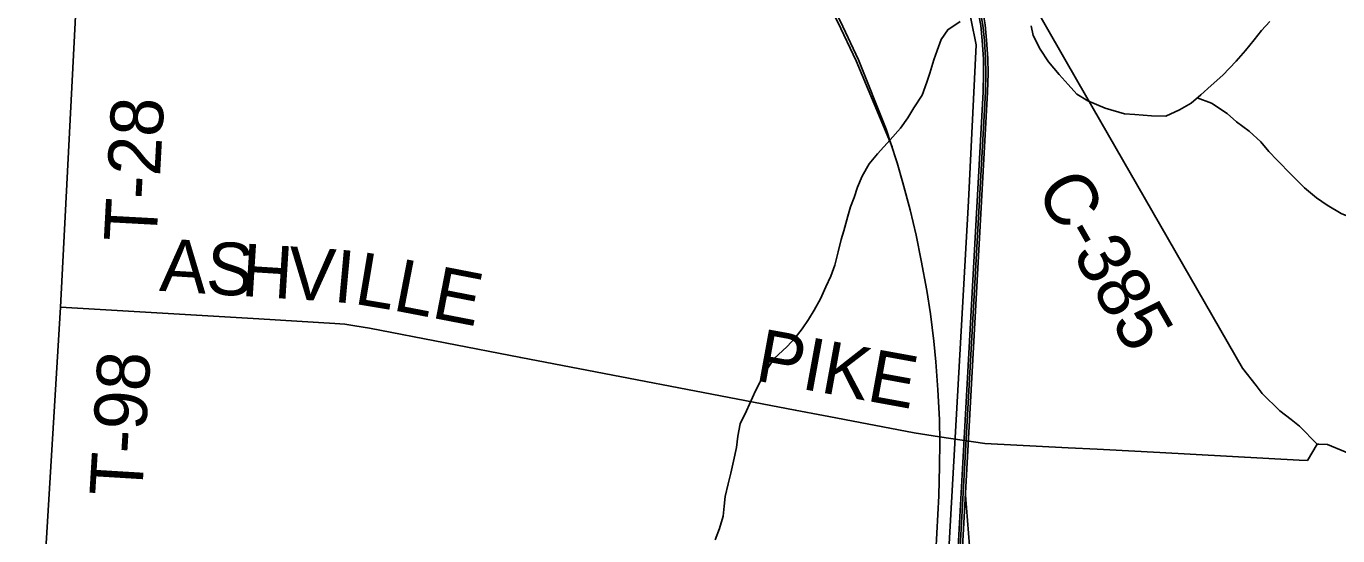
# Model space of a CAD drawing. Extents: x 114604 to 551442, y 316898 to 567001.
# Drawn here: x 212918 to 220392, y 325270 to 328178 of the extents above; entities that cross this region are included whole.
import ezdxf

# ---------------------------------------------------------------- set-up
doc = ezdxf.new("R2010")
doc.units = 0
for name, color, linetype in [('GE_P_Alignment_1000_Bearings', 7, 'Continuous'), ('GE_P_Alignment_1000_Cardinal_Points', 7, 'Continuous'), ('GE_P_Alignment_500_Bearings', 7, 'Continuous'), ('PM_P_Cells', 7, 'Continuous'), ('PM_P_CL_Double_Solid', 7, 'Continuous'), ('PM_P_Crosswalk', 7, 'Continuous')]:
    doc.layers.add(name, color=color, linetype=linetype)

msp = doc.modelspace()

# ---------------------------------------------------------------- linework, layer by layer
at = {"layer": 'GE_P_Alignment_1000_Bearings'}
msp.add_line((218294.1, 325212.8), (218270.3, 325502.6), dxfattribs=at)
for points in [[(217852.3, 327490), (217646.9, 327980.4), (217542.9, 328201.5), (217371.5, 328535.4)], [(218084.5, 324859.5), (218119.1, 325497.1), (218123, 325667), (218124.1, 325805), (218122.1, 325933.7), (218113.7, 326102.5), (218101.2, 326263), (218090, 326381.3), (218070.4, 326536.6), (218049.9, 326670.3), (218019, 326840.4), (217988.9, 326986), (217955.9, 327129.9), (217913.6, 327284), (217881.9, 327399.1), (217846.1, 327509), (217818.8, 327590.2), (217660.8, 327986.3), (217556.5, 328208.2), (217385, 328542.3)], [(217681.6, 317643.4), (217682.3, 317679.5), (217698.4, 317816.7), (217765.2, 318095.8), (217947.9, 321143), (218287.7, 327180.1), (218331.2, 328071.7), (218246.4, 328495.3)], [(217805.5, 317643.4), (217810.1, 317735.2), (217843.7, 318310.5), (217858.7, 318600.6), (217874.6, 318868.7), (217891.6, 319169.7), (217961.4, 320433.5), (218034.2, 321734.4), (218106.7, 323016), (218253.4, 325652.6), (218371.5, 327803.3), (218374.1, 327910.7), (218372.9, 327992.5), (218366, 328095.6), (218357.3, 328182.7), (218324.1, 328361.5), (218302, 328485.8)], [(217818.2, 317643.4), (217822.8, 317734.5), (217856.3, 318309.8), (217871.3, 318599.9), (217887.2, 318868), (217904.2, 319169), (217974, 320432.8), (218046.8, 321733.7), (218119.3, 323015.3), (218266, 325651.9), (218384.1, 327802.8), (218386.8, 327910.7), (218385.5, 327993), (218378.6, 328096.7), (218369.8, 328184.5), (218336.5, 328363.8), (218314, 328489.8)], [(217831, 317643.4), (217835.4, 317733.8), (217868.9, 318309.1), (217883.9, 318599.2), (217899.8, 318867.3), (217916.9, 319168.3), (217986.6, 320432.1), (218059.4, 321733), (218131.9, 323014.6), (218278.6, 325651.2), (218396.7, 327802.3), (218399.4, 327910.6), (218398.1, 327993.6), (218391.2, 328097.7), (218382.3, 328186.1), (218370.1, 328266.2), (218326, 328493.7)]]:
    msp.add_lwpolyline(points, dxfattribs=at)
at = {"layer": 'GE_P_Alignment_1000_Cardinal_Points'}
for p, q in [((213226.1, 328761.9), (213113.9, 326575.1)), ((213113.9, 326575.1), (212918.3, 323347.1))]:
    msp.add_line(p, q, dxfattribs=at)
for points in [[(213113.9, 326575.1), (214244.4, 326508.5), (214677.4, 326482.4), (214733.4, 326477.4), (214790.8, 326468.6), (214873.7, 326454.6), (215736.1, 326287), (217300.3, 325987.8), (217461.6, 325956.9)], [(217461.6, 325956.9), (217491.9, 325951.1), (217978.7, 325858), (218122.5, 325835.2), (218381.3, 325797.5), (218855.4, 325772.7), (219020.3, 325764.4)], [(220172, 325701.9), (220219.3, 325699.3), (220274.3, 325792.8)], [(219020.3, 325764.4), (219057.6, 325762.5), (219378.5, 325745.7), (220172, 325701.9)]]:
    msp.add_lwpolyline(points, dxfattribs=at)
at = {"layer": 'GE_P_Alignment_500_Bearings'}
for points in [[(218561.4, 328473.1), (218910.9, 327860.1), (219849.1, 326225.8), (219926.7, 326126.9)], [(219926.7, 326126.9), (219962.3, 326081.5), (220061.8, 325983.4), (220126.5, 325932.8)], [(220126.5, 325932.8), (220174, 325895.6), (220274.3, 325792.8), (220285.1, 325792.7)], [(220285.1, 325792.7), (220333.6, 325791.9), (220435, 325749), (220507, 325712.9), (220588.9, 325681.1), (220688.9, 325660.7), (220819.9, 325647.6), (220953, 325640.6)]]:
    msp.add_lwpolyline(points, dxfattribs=at)
at = {"layer": 'PM_P_Cells'}
for points in [[(216843.5, 325247.8), (216868.5, 325312.4), (216889.3, 325382.9), (216896.4, 325439.2), (216901.5, 325493.4), (216918.3, 325565.9), (216933.3, 325628.3), (216948.1, 325696.8), (216964.9, 325773.3), (216973.8, 325837.6), (216986.7, 325908), (217023.4, 325982.8), (217073.5, 326098), (217129.8, 326203.2), (217178.5, 326280.2), (217255.3, 326349.7), (217300.4, 326400.6), (217339.6, 326451.4), (217376.7, 326504.2), (217407.8, 326556.9), (217444.8, 326621.7), (217475.6, 326690.4), (217502.6, 326751), (217525.6, 326813.6), (217544.3, 326890.1), (217563.2, 326960.6), (217578.3, 327011), (217601, 327093.6), (217616.1, 327148), (217637.2, 327200.5), (217656.2, 327259), (217681.2, 327321.6), (217722, 327392.5), (217769.1, 327449.4), (217841.7, 327528.9), (217900.6, 327596), (217941.6, 327654.9), (217976.7, 327711.7), (218023.5, 327784.6), (218050.2, 327859.3), (218067.4, 327909.7), (218090.1, 327986.3), (218109.3, 328038.8), (218132.2, 328101.4), (218169.3, 328158.2), (218240.5, 328205.5)], [(218644.9, 328180.5), (218657.1, 328124.4), (218695.4, 328046.4), (218743.7, 327974.4), (218803.9, 327902.5), (218856.1, 327844.6), (218904.3, 327790.6), (218968.4, 327752.8), (219066.4, 327711), (219176.4, 327677.4), (219236.3, 327673.6), (219330.2, 327665.9), (219412.1, 327664.2), (219489.8, 327700.6), (219557.5, 327738.9), (219611.2, 327787.2), (219670.9, 327839.5), (219736.5, 327897.9), (219814, 327978.3), (219865.7, 328038.7), (219915.3, 328101), (219957, 328153.2), (220004.7, 328205.5)], [(219591.5, 327769.5), (219673.3, 327739.3), (219761.5, 327679.5), (219815.6, 327631.6), (219887.8, 327579.8), (219953.9, 327517.9), (220000.1, 327463.9), (220046.3, 327414), (220128.5, 327330.1), (220202.8, 327256.2), (220270.9, 327198.3), (220331, 327156.5), (220411.1, 327108.7), (220485.2, 327078.9), (220539.1, 327067), (220609.1, 327059.3), (220679, 327051.5), (220750.9, 327057.8), (220820.7, 327070.1), (220892.5, 327096.4), (220956.2, 327132.7)]]:
    msp.add_lwpolyline(points, dxfattribs=at)

# ---------------------------------------------------------------- texts
at = {"layer": 'PM_P_CL_Double_Solid'}
msp.add_text('C-385', height=300.02, rotation=299.68191, dxfattribs=at).set_placement((218667.7, 327246.8))
at = {"layer": 'PM_P_Crosswalk'}
for s, height, rotation, p in [('T-28', 300.02, 86.88034, (213659.8, 326940.6)), ('A', 300, 356.43239, (213673.6, 326668.2)), ('S', 300, 356.43404, (213937.2, 326651.7)), ('H', 300, 356.43487, (214139.2, 326639.1)), ('V', 300, 356.24969, (214402.4, 326622.7)), ('I', 300, 354.76032, (214663.8, 326605.6)), ('L', 300, 350.48118, (214780.7, 326595.1)), ('L', 300, 349.08166, (215000.1, 326558.4)), ('E', 300, 349.02451, (215220.4, 326515.9)), ('PIKE', 300.02, 349.64448, (217064.6, 326157.8)), ('T-98', 300.02, 86.52832, (213577.6, 325489.1))]:
    msp.add_text(s, height=height, rotation=rotation, dxfattribs=at).set_placement(p)

doc.saveas('drawing.dxf')
